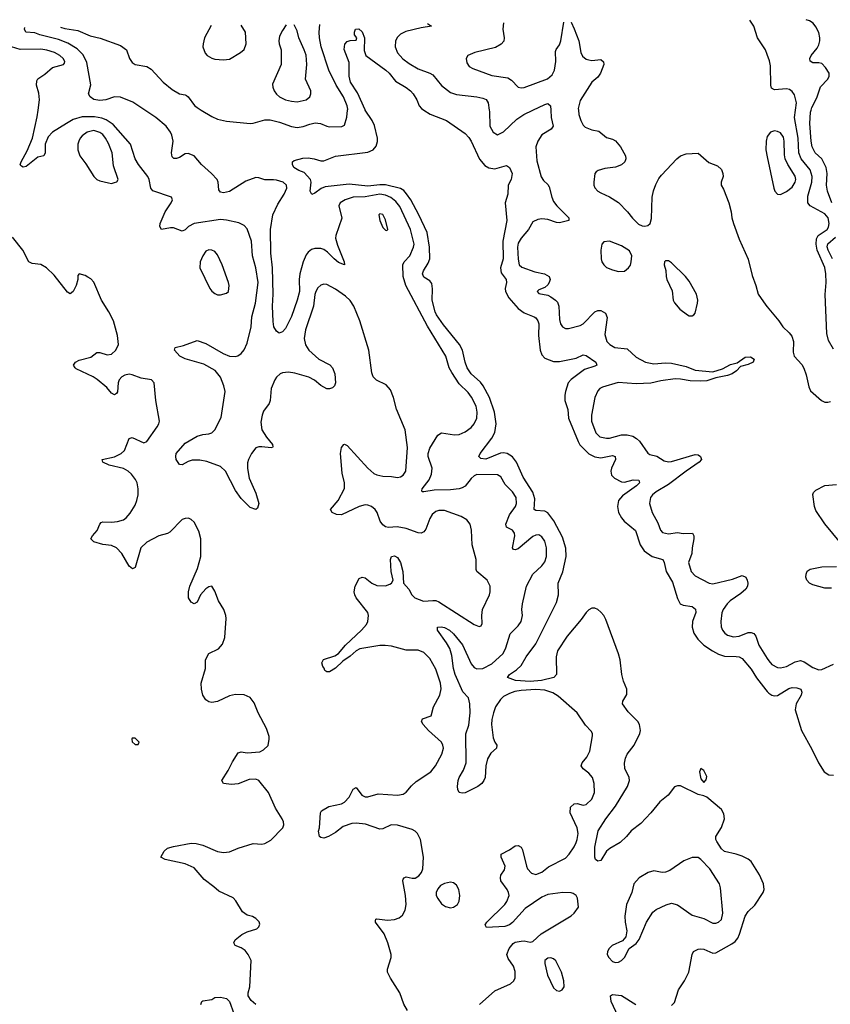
# Model space of a CAD drawing. Header units: inches. Extents: x 1649636 to 1815363, y 506543 to 641975.
# Tile 296 of 656: x 1664926 to 1670428, y 633932 to 640614. Entities that reach past the tile are written whole.
import ezdxf

# ---------------------------------------------------------------- set-up
doc = ezdxf.new("R2010")
doc.units = ezdxf.units.IN
doc.header["$MEASUREMENT"] = 0
for name, color, linetype in [('B6663', 7, 'Continuous'), ('B6664', 7, 'Continuous'), ('B6673', 7, 'Continuous'), ('B6674', 7, 'Continuous')]:
    doc.layers.add(name, color=color, linetype=linetype)

msp = doc.modelspace()

# ---------------------------------------------------------------- linework, layer by layer
at = {"layer": 'B6663', "color": 5}
for points, elevation in [([(1667558.4, 633890), (1667532.7, 633932.7), (1667506, 634010), (1667442, 634110), (1667423.7, 634150), (1667423.7, 634170), (1667446.6, 634250), (1667446.6, 634270), (1667424.2, 634350), (1667399.8, 634410), (1667341.6, 634490), (1667341.6, 634498.4), (1667344, 634510), (1667350, 634511.8), (1667423.7, 634503.7), (1667470, 634506.4), (1667501.8, 634518.2), (1667523.5, 634536.5), (1667542, 634570), (1667548.3, 634610), (1667545.4, 634670), (1667527.3, 634770), (1667530, 634782), (1667535.3, 634790), (1667550, 634797.3), (1667590, 634787.7), (1667610, 634787.7), (1667635.6, 634804.4), (1667652.9, 634827.1), (1667662.9, 634850), (1667668, 634930), (1667647.7, 635050), (1667627.2, 635090), (1667610, 635107.2), (1667590, 635117.7), (1667490, 635148.2), (1667446.8, 635150), (1667390, 635122.4), (1667370, 635119.7), (1667273.4, 635153.4), (1667210, 635161.4), (1667181.5, 635158.5), (1667122.6, 635137.4), (1667070, 635096.9), (1667022.8, 635070), (1666990, 635059.6), (1666970, 635062.7), (1666961.2, 635070), (1666954, 635106), (1666961.2, 635130), (1666967.3, 635230), (1666975.1, 635244.9), (1667025.4, 635274.6), (1667110, 635292.7), (1667130, 635303.8), (1667162.3, 635337.7), (1667190, 635392), (1667210, 635402), (1667247.7, 635350), (1667270, 635339.3), (1667290, 635339.3), (1667358.9, 635361.1), (1667490, 635350.2), (1667530, 635357.8), (1667550, 635371.8), (1667585.4, 635414.6), (1667616.5, 635443.5), (1667717.2, 635510), (1667748.5, 635550), (1667792.4, 635630), (1667802.6, 635670), (1667799.1, 635690), (1667789.7, 635710), (1667699.8, 635790), (1667664.7, 635830), (1667653.3, 635850), (1667659.3, 635870), (1667718, 635890), (1667735.1, 635950), (1667778.7, 636030), (1667787.6, 636072.4), (1667783.1, 636110), (1667750, 636206.6), (1667710, 636279.5), (1667670, 636318.4), (1667630, 636335.1), (1667550, 636335.6), (1667450, 636362.6), (1667407.1, 636367.1), (1667370, 636365.9), (1667235.5, 636344.5), (1667209.4, 636330.6), (1667170, 636295.4), (1667118.7, 636261.3), (1667070, 636214), (1667030, 636188), (1667010, 636188), (1666998, 636198), (1666993.6, 636213.6), (1666984, 636224), (1666978, 636250), (1666989.1, 636270.9), (1667064.4, 636295.6), (1667090, 636313), (1667136.9, 636370), (1667246.2, 636470), (1667279.1, 636510), (1667289.7, 636530), (1667294, 636570), (1667289.6, 636590), (1667210, 636689.6), (1667200.9, 636710), (1667196.8, 636730), (1667203.5, 636770), (1667230, 636821), (1667250, 636831), (1667270, 636824.9), (1667316.3, 636790), (1667350, 636773.7), (1667408.2, 636771.8), (1667438, 636782), (1667449.6, 636790.4), (1667460.9, 636810), (1667447.2, 636870), (1667442, 636950), (1667450, 636970.5), (1667470, 636975.5), (1667490, 636964), (1667510.3, 636930), (1667526.4, 636870), (1667530.5, 636790.5), (1667568.5, 636748.5), (1667588.2, 636710), (1667607.3, 636690), (1667667.9, 636667.9), (1667730, 636672.8), (1667750, 636671.4), (1667770, 636663.5), (1668010, 636508.9), (1668043.7, 636496.3), (1668058.9, 636501.1), (1668065.1, 636514.9), (1668061.8, 636570), (1668068.1, 636610), (1668114.8, 636710), (1668119.8, 636730), (1668119.8, 636770), (1668098.2, 636810), (1668029.3, 636869.3), (1668023.3, 636883.3), (1668025.5, 636950), (1667997.3, 637050), (1667993.8, 637150), (1667983.8, 637190), (1667959.9, 637219.9), (1667921.5, 637241.5), (1667810, 637282.9), (1667770, 637283.5), (1667750, 637276.8), (1667725.4, 637254.6), (1667710, 637229.6), (1667682.9, 637157.1), (1667670, 637138), (1667650, 637129.7), (1667630, 637132.2), (1667550, 637161.1), (1667488.5, 637171.5), (1667430, 637167.6), (1667410, 637171.6), (1667390, 637184.5), (1667373, 637210), (1667352.4, 637270), (1667339.7, 637290), (1667314, 637310), (1667290, 637319.2), (1667270, 637321.5), (1667230, 637310.9), (1667110, 637253.7), (1667075.6, 637255.6), (1667046, 637270), (1667036, 637290), (1667087.6, 637350), (1667130, 637432), (1667131.2, 637470), (1667115.5, 637535.5), (1667103.5, 637670), (1667110, 637711), (1667125.2, 637730), (1667130, 637733), (1667150, 637724.9), (1667290, 637570.3), (1667330, 637534.3), (1667350, 637524.7), (1667390, 637514.9), (1667450, 637512.9), (1667490, 637506.5), (1667510, 637510.4), (1667530, 637523.1), (1667547.8, 637550), (1667558.5, 637710), (1667542.2, 637830), (1667484.7, 637970), (1667464.4, 638050), (1667442.3, 638102.3), (1667414.7, 638134.7), (1667348.3, 638168.3), (1667325.1, 638190), (1667317.1, 638217.1), (1667296.8, 638370), (1667235.6, 638570), (1667193.6, 638670), (1667168.4, 638708.4), (1667137.6, 638737.6), (1667070, 638785.5), (1667010, 638817.2), (1666990, 638819.7), (1666970, 638812.4), (1666950, 638792.8), (1666937.2, 638770), (1666930.2, 638749.8), (1666920.2, 638670), (1666865.7, 638510), (1666857.1, 638450), (1666867, 638407), (1666888.9, 638370), (1666955.8, 638310), (1667031.2, 638271.2), (1667048.5, 638250), (1667064.4, 638210), (1667070.5, 638150), (1667062, 638130), (1667050, 638116), (1667030, 638109.6), (1667010, 638109.6), (1666970, 638131.5), (1666926.6, 638166.6), (1666888.4, 638188.4), (1666794.5, 638214.5), (1666750, 638221.7), (1666710, 638217.3), (1666695.3, 638210), (1666670, 638188.7), (1666657.6, 638170), (1666633.9, 638110), (1666627.2, 638030), (1666618.5, 638010), (1666582, 637958), (1666571, 637930), (1666562.2, 637882.2), (1666570.2, 637830), (1666601.5, 637781.5), (1666643, 637730), (1666644.7, 637715.3), (1666642, 637710), (1666632.4, 637707.6), (1666570, 637715.4), (1666550, 637715.1), (1666530, 637707.8), (1666498.7, 637670), (1666478.7, 637630), (1666473.1, 637606.9), (1666473, 637567), (1666483.2, 637503.2), (1666530, 637401), (1666550.4, 637330), (1666541, 637299), (1666530, 637289), (1666490, 637304), (1666430, 637364), (1666390, 637419.3), (1666322.4, 637550), (1666290, 637580.5), (1666195.8, 637615.8), (1666150, 637625.3), (1666096.2, 637623.8), (1666070, 637615.1), (1666030, 637593.2), (1666010, 637595.3), (1665989.2, 637630), (1665985.2, 637650), (1665989.3, 637670), (1666050, 637739.3), (1666130, 637788.4), (1666170, 637799.5), (1666210, 637802.6), (1666230, 637810.4), (1666251.1, 637830), (1666292.9, 637912.9), (1666319.8, 638090), (1666312.7, 638130), (1666290, 638187.6), (1666253.5, 638233.5), (1666175.9, 638275.9), (1666050, 638312.6), (1666012.3, 638330), (1665977.2, 638370), (1665979, 638381), (1665982, 638390), (1666038, 638402), (1666130, 638437.3), (1666190, 638415.3), (1666307.9, 638347.9), (1666350, 638329.4), (1666390, 638327.8), (1666406.7, 638333.3), (1666430, 638349), (1666450, 638373.7), (1666470, 638419.1), (1666498.1, 638530), (1666502.8, 638597.2), (1666526.4, 638690), (1666544.1, 638830), (1666529, 638930), (1666506.2, 639010), (1666499.2, 639110), (1666470, 639193.6), (1666450, 639216.3), (1666414.5, 639234.5), (1666330, 639253.8), (1666290, 639258.4), (1666110.1, 639229.9), (1666071.8, 639210), (1666050, 639187.1), (1666030, 639178.3), (1665970, 639200.7), (1665950, 639202), (1665889.4, 639190), (1665877.2, 639210), (1665880.3, 639230), (1665913, 639310), (1665954.8, 639370), (1665962.7, 639390), (1665956.3, 639410), (1665830, 639451.2), (1665815.6, 639470), (1665805, 639530), (1665796.4, 639550), (1665733, 639630), (1665709, 639670), (1665678, 639770), (1665561.6, 639901.6), (1665513.4, 639933.4), (1665485, 639945), (1665433.7, 639953.7), (1665350, 639953.7), (1665290, 639935.8), (1665243.5, 639910), (1665150.2, 639850), (1665120.7, 639819.3), (1665098.7, 639770), (1665099.6, 639710), (1665090.6, 639690), (1665050, 639680.4), (1664970, 639617), (1664950, 639612.7), (1664938.6, 639618.6), (1664929.7, 639629.7), (1664936.9, 639650), (1664977.3, 639722.7), (1665013.2, 639810), (1665046, 639954), (1665052.3, 640000)], 560), ([(1668046.6, 633930), (1668150, 634022.3), (1668257, 634070), (1668280.5, 634090), (1668290, 634112), (1668290, 634155.3), (1668278, 634190), (1668242.5, 634242.5), (1668233, 634270), (1668248.5, 634311.5), (1668275.6, 634344.4), (1668290, 634354), (1668330, 634360.5), (1668350, 634362), (1668390, 634354), (1668410, 634357.3), (1668464.5, 634410), (1668668.3, 634531.7), (1668689.4, 634550), (1668718.4, 634590), (1668712.3, 634652.2), (1668702, 634670), (1668683.1, 634683.1), (1668668.3, 634688.3), (1668611.5, 634691.5), (1668510, 634676.5), (1668470, 634658.5), (1668357.8, 634582.2), (1668270, 634487.6), (1668250, 634471.3), (1668219.3, 634460.7), (1668094, 634454), (1668086, 634470), (1668097, 634490), (1668218.3, 634610), (1668232.8, 634630), (1668247.6, 634670), (1668244.5, 634690), (1668234.5, 634710), (1668192.3, 634770), (1668189.2, 634790), (1668192.5, 634807.5), (1668216.5, 634843.5), (1668221.2, 634870), (1668193.2, 634930), (1668194, 634950), (1668250, 634979.1), (1668290, 635007.3), (1668310.4, 635010.4), (1668330, 634997.3), (1668339.9, 634979.9), (1668364.9, 634870), (1668373.4, 634850), (1668400.6, 634820.6), (1668430, 634811.5), (1668470, 634829.3), (1668514.9, 634865.1), (1668630, 634922.4), (1668656.4, 634950), (1668690, 635000.4), (1668703.5, 635030), (1668710.6, 635050), (1668715.6, 635090), (1668709, 635130), (1668661.8, 635230), (1668665.7, 635270), (1668690, 635292), (1668710, 635293.7), (1668750, 635283.8), (1668770, 635288.2), (1668810, 635323), (1668828.2, 635370), (1668825.6, 635430), (1668813.1, 635470), (1668790, 635500.4), (1668751.6, 635530), (1668736.2, 635550), (1668744.2, 635570), (1668774.8, 635610), (1668794.8, 635650), (1668814.5, 635754.5), (1668813.3, 635770), (1668805.3, 635785.3), (1668766.3, 635826.3), (1668710.7, 635910.7), (1668582, 636022), (1668545.4, 636045.4), (1668490, 636062.5), (1668429.1, 636069.1), (1668330, 636061.4), (1668286.4, 636053.6), (1668250, 636041.3), (1668210, 636019.8), (1668190, 636000.4), (1668156.5, 635950), (1668141.3, 635910), (1668130, 635864), (1668128.9, 635830), (1668139.8, 635739.8), (1668150, 635710.4), (1668163.7, 635690), (1668162.4, 635670), (1668124, 635636), (1668102.1, 635597.9), (1668090.7, 635550), (1668084.5, 635470), (1668077.5, 635450), (1668063.1, 635430), (1668036.5, 635410), (1667950, 635367.8), (1667930, 635364.5), (1667910, 635369.3), (1667899, 635390), (1667897.2, 635410), (1667902.9, 635450), (1667909.6, 635470), (1667939.1, 635520.9), (1667955.6, 635570), (1667953.7, 635766.3), (1667973.5, 635826.5), (1667983.2, 635910), (1667981.8, 635970), (1667971.3, 636011.3), (1667933.1, 636053.1), (1667882.1, 636170), (1667870.5, 636210), (1667858.5, 636298.5), (1667845.7, 636345.7), (1667824, 636384), (1667762, 636470), (1667761.2, 636490), (1667786.2, 636493.8), (1667810, 636489.1), (1667842.3, 636470), (1667870, 636445.8), (1667931.5, 636371.5), (1667990, 636243.1), (1668010, 636218.5), (1668030, 636208.4), (1668070, 636210.2), (1668130, 636242.9), (1668207, 636313), (1668225.2, 636350), (1668254.9, 636445.1), (1668310, 636500.3), (1668330.6, 636529.4), (1668338.5, 636570), (1668334.3, 636610), (1668337.7, 636650), (1668365.4, 636770), (1668409.6, 636850), (1668470, 636907.4), (1668490, 636934.9), (1668501.8, 636970), (1668502.4, 637030), (1668490, 637075.6), (1668470, 637104.7), (1668450, 637116.8), (1668430, 637116.1), (1668410, 637105.7), (1668310, 637023.5), (1668290, 637015.6), (1668278.7, 637018.7), (1668270, 637029.2), (1668286.6, 637110), (1668284.1, 637130), (1668270, 637148.5), (1668229.6, 637170), (1668225.1, 637190), (1668250, 637254.4), (1668291.1, 637310), (1668298.3, 637330), (1668295.1, 637370), (1668271.3, 637410), (1668220.2, 637460.2), (1668191.3, 637511.3), (1668170, 637524.4), (1668030, 637527.2), (1668010, 637518), (1667990, 637500.9), (1667950, 637447.1), (1667930, 637435.6), (1667910, 637430.8), (1667850, 637423.2), (1667738.3, 637421.7), (1667668.8, 637408.8), (1667658, 637410), (1667655.3, 637415.3), (1667658.3, 637430), (1667705.2, 637490), (1667721.6, 637530), (1667725.5, 637570), (1667699.1, 637650), (1667699.1, 637670), (1667710, 637704.9), (1667765.1, 637794.9), (1667790, 637808.9), (1667877.1, 637797.1), (1667910, 637797.7), (1667950, 637816), (1667990, 637845.7), (1668009.8, 637870.2), (1668027.8, 637910), (1668031.8, 637950), (1668024.5, 637990), (1667992.9, 638052.9), (1667970, 638083.1), (1667910, 638142.8), (1667858.4, 638218.4), (1667842.1, 638250), (1667817.6, 638330), (1667693.8, 638533.8), (1667546.1, 638810), (1667529.4, 638870), (1667526.6, 638950), (1667536.2, 638970), (1667573.3, 639010), (1667599.2, 639070), (1667603.2, 639090), (1667577.7, 639190), (1667506.4, 639346.4), (1667480.3, 639380.3), (1667446.2, 639406.2), (1667410, 639423), (1667370, 639429.5), (1667271.7, 639411.7), (1667190, 639409.8), (1667134.9, 639390), (1667101.6, 639370), (1667092.2, 639350), (1667113.2, 639266.8), (1667072.9, 639150), (1667070.2, 639130), (1667082.7, 639082.7), (1667127.7, 638970), (1667130.3, 638949.7), (1667090, 638965.4), (1667059.7, 638990), (1667016.2, 639036.2), (1666990, 639054.6), (1666970, 639060.7), (1666930, 639060.3), (1666906.8, 639053.2), (1666884.1, 639035.9), (1666870, 639018.3), (1666850, 638971.1), (1666828.6, 638890), (1666823.6, 638850), (1666824.6, 638770), (1666810.6, 638710), (1666770, 638600.5), (1666730, 638517.6), (1666710, 638495.1), (1666686.6, 638486.6), (1666670, 638499), (1666652, 638530), (1666646.2, 638566.2), (1666641.7, 638670), (1666647.7, 638750), (1666643.1, 638930), (1666629.9, 639030), (1666629.3, 639190), (1666644.1, 639290), (1666678.6, 639361.4), (1666721.7, 639430), (1666738.9, 639470), (1666737.6, 639490), (1666715.1, 639510), (1666670, 639524.2), (1666650, 639527.8), (1666590, 639526), (1666550, 639541.1), (1666530, 639543.7), (1666462.1, 639517.9), (1666350, 639447.6), (1666310, 639438.9), (1666290, 639442.9), (1666278, 639458), (1666273, 639510), (1666266.1, 639530), (1666229.2, 639570), (1666160.4, 639630), (1666110, 639690.5), (1666070, 639706.5), (1666050, 639702.4), (1666010, 639677.4), (1665990, 639671.6), (1665972.1, 639672.1), (1665962, 639682), (1665956.3, 639710), (1665968.4, 639790), (1665959.6, 639830), (1665950.4, 639850), (1665920.8, 639890), (1665850.6, 639950), (1665775, 640000)], 540), ([(1666158.4, 640000), (1666230, 639956.6), (1666270, 639939.1), (1666330, 639925.5), (1666490, 639910.1), (1666510, 639911.7), (1666590, 639933.7), (1666627, 639933), (1666690, 639918.4), (1666770, 639888.6), (1666810, 639881.8), (1666850, 639888.4), (1666894.9, 639905.1), (1666932.7, 639912.7), (1666968.5, 639908.5), (1667010, 639890.2), (1667030, 639886.3), (1667112.1, 639887.9), (1667130, 639898), (1667147.1, 639952.9), (1667152.2, 640000)], 540), ([(1669350, 633923.1), (1669370, 633944.4), (1669397.1, 634030), (1669437.4, 634090), (1669467.1, 634150), (1669489.8, 634270.2), (1669499.6, 634290), (1669530, 634305.7), (1669550, 634308.8), (1669570, 634306), (1669630, 634279.1), (1669650, 634281.8), (1669758.4, 634341.6), (1669781.1, 634358.9), (1669799.2, 634380.8), (1669812.4, 634407.6), (1669850, 634530.4), (1669870, 634560.9), (1669915.9, 634604.1), (1669972.3, 634690), (1669979.7, 634710), (1669974.5, 634750), (1669946.3, 634810), (1669890, 634899.8), (1669870, 634916.8), (1669830, 634936.8), (1669790, 634951.7), (1669710, 634969.7), (1669690, 634986.6), (1669656.6, 635036.6), (1669649.8, 635050), (1669650.6, 635070), (1669690, 635131.7), (1669709.1, 635190), (1669705.1, 635225.1), (1669690, 635253), (1669590, 635338.4), (1669570, 635347.3), (1669530, 635355.6), (1669410, 635414), (1669390, 635415.1), (1669370, 635406.6), (1669326.3, 635350), (1669270, 635305.3), (1669210, 635231.1), (1669141.2, 635158.8), (1669076.9, 635110), (1669045.2, 635070), (1669002.3, 635030), (1668930.7, 634989.3), (1668908.8, 634971.2), (1668870, 634907.3), (1668850, 634903.6), (1668834.9, 634914.9), (1668829.8, 634929.8), (1668830, 634998), (1668852, 635108), (1668903.8, 635190), (1668970, 635275.6), (1669050.9, 635410), (1669064, 635450), (1669063.5, 635470), (1669032.5, 635532.5), (1669030.8, 635569.2), (1669037, 635603), (1669049.7, 635630), (1669096.9, 635690), (1669135.6, 635770), (1669139.6, 635790), (1669133, 635830), (1669121.3, 635850), (1669056.2, 635916.2), (1669017.6, 635970), (1669020.5, 635990), (1669046.9, 636033.1), (1669046.8, 636070), (1669024.8, 636124.8), (1669013.7, 636170), (1669001, 636270), (1668990.7, 636310), (1668903.5, 636543.5), (1668890, 636569.8), (1668870, 636594), (1668850, 636610.9), (1668830, 636619.8), (1668810, 636619.3), (1668790, 636609.8), (1668770, 636590.7), (1668737.7, 636542.3), (1668642.7, 636430), (1668577.3, 636330), (1668568.1, 636290), (1668569.3, 636170.7), (1668550.4, 636150), (1668468.2, 636130), (1668390, 636123.5), (1668292, 636130), (1668237, 636150), (1668249.7, 636170), (1668298, 636202), (1668329, 636231), (1668364.5, 636290), (1668430, 636378.3), (1668570, 636657.6), (1668583.7, 636710), (1668579.8, 636790), (1668613.2, 636866.8), (1668636.1, 636970), (1668633.6, 637026.4), (1668610, 637101.2), (1668551.7, 637211.7), (1668510, 637266.6), (1668490, 637278), (1668430, 637282.5), (1668418.3, 637290), (1668421.5, 637361.5), (1668410, 637407.2), (1668343.4, 637510), (1668297.1, 637610), (1668270, 637647.4), (1668234.8, 637670), (1668210, 637674), (1668188.4, 637671.6), (1668090, 637632), (1668056.2, 637636.2), (1668042.7, 637650), (1668050.8, 637670), (1668130, 637773.7), (1668150, 637811.7), (1668160.4, 637870), (1668147.8, 637950), (1668113.8, 638050), (1668072.2, 638130), (1668053.1, 638153.1), (1667989.9, 638209.9), (1667963.2, 638250), (1667949.1, 638289.1), (1667931.6, 638370), (1667910.9, 638410), (1667803.3, 638543.3), (1667756.1, 638610), (1667746.6, 638630), (1667725.3, 638710), (1667728, 638788), (1667723.1, 638823.1), (1667710, 638842.4), (1667670, 638866.6), (1667660.3, 638890), (1667666.2, 638910), (1667698.7, 638961.3), (1667709.3, 638990.7), (1667706.9, 639070), (1667691.1, 639170), (1667635.9, 639290), (1667581.2, 639390), (1667552.6, 639432.6), (1667533.4, 639453.4), (1667510, 639467.5), (1667410, 639493.3), (1667370, 639493.5), (1667290, 639483.5), (1667163.3, 639496.7), (1667000.1, 639479.9), (1666971.5, 639468.5), (1666930, 639436.2), (1666910, 639427), (1666897.6, 639450), (1666904.2, 639510), (1666899.1, 639530), (1666856, 639576), (1666820.9, 639590), (1666787.8, 639610), (1666777.2, 639630), (1666778, 639650), (1666790, 639658), (1666847.2, 639672.8), (1666884.4, 639675.6), (1666924.7, 639670), (1666970, 639655.6), (1666990, 639656.1), (1667070, 639686.4), (1667290, 639714.9), (1667324.5, 639730), (1667345.1, 639754.9), (1667354.1, 639785.9), (1667354, 639810), (1667335.2, 639895.2), (1667318.6, 639930), (1667271.2, 640000)], 520), ([(1667669.8, 640000), (1667712.8, 639972.8), (1667822.4, 639930), (1667950, 639841.1), (1667974.4, 639814.4), (1667989.4, 639790), (1668046.1, 639666.1), (1668083.4, 639623.4), (1668110, 639609.1), (1668150, 639601.1), (1668230, 639623), (1668250, 639610.8), (1668268.7, 639568.7), (1668260.8, 639530), (1668241.5, 639490), (1668239.5, 639430), (1668222, 639370), (1668231.8, 639250), (1668206.3, 639110), (1668207.2, 638990), (1668189.1, 638929.1), (1668194.8, 638894.8), (1668229.1, 638850), (1668231.3, 638830), (1668220.1, 638790), (1668224.2, 638770), (1668247, 638727), (1668310, 638654.3), (1668350, 638625.1), (1668417.5, 638597.5), (1668429.6, 638589.6), (1668443.9, 638570), (1668448.6, 638548.6), (1668447.4, 638470), (1668459.6, 638370), (1668470, 638338.5), (1668490, 638316.3), (1668550, 638294.3), (1668590, 638293.5), (1668703.1, 638316.9), (1668750, 638338.7), (1668770, 638334.6), (1668836.5, 638290), (1668842.4, 638270), (1668830, 638262.2), (1668759.5, 638240.5), (1668670, 638171.4), (1668649.5, 638150), (1668630.1, 638090), (1668625.5, 638065.5), (1668626.6, 638030), (1668647.4, 637967.4), (1668651.6, 637910), (1668717.1, 637750), (1668728.8, 637728.8), (1668767.8, 637687.8), (1668790, 637668), (1668830, 637646.2), (1668870, 637641), (1668950, 637656.8), (1668967, 637650), (1668969.3, 637630), (1668941.9, 637570), (1668938, 637550), (1668942.4, 637522.4), (1668963.3, 637503.3), (1669010, 637476.6), (1669030, 637474.3), (1669089.9, 637490.1), (1669128.7, 637488.7), (1669132.3, 637470), (1669113.2, 637450), (1669017.5, 637382.5), (1668990, 637351.8), (1668983.1, 637310), (1668990.6, 637270), (1669010, 637232.7), (1669027.9, 637210), (1669106.7, 637146.7), (1669137.7, 637050), (1669165.1, 637010), (1669218.3, 636970), (1669290.3, 636950), (1669300.2, 636930), (1669313.7, 636870), (1669357.1, 636797.1), (1669390, 636686.7), (1669409.3, 636650), (1669430, 636639.8), (1669491.2, 636631.2), (1669513.8, 636613.8), (1669515, 636590), (1669491.6, 636530), (1669489.4, 636490), (1669502.2, 636450), (1669528.4, 636410), (1669569.6, 636369.6), (1669629.1, 636330), (1669670, 636308.8), (1669710, 636295), (1669790, 636292.5), (1669810, 636289.3), (1669830, 636279.2), (1669890, 636206.2), (1669927.1, 636147.1), (1669990, 636065.2), (1670000, 636054.2)], 520), ([(1668113.1, 640000), (1668114.6, 639990), (1668116.4, 639890), (1668139.3, 639850), (1668170, 639832.2), (1668210, 639853.7), (1668301.3, 639938.7), (1668348.6, 639970), (1668409.9, 640000)], 540), ([(1668530.5, 640000), (1668534, 639950), (1668547.9, 639890), (1668534, 639870), (1668470, 639831.8), (1668441.8, 639790), (1668430.2, 639750), (1668435.5, 639655.5), (1668466.4, 639546.4), (1668481.8, 639521.8), (1668510, 639495.8), (1668520.2, 639480.2), (1668537.7, 639410), (1668550, 639380.3), (1668571.1, 639350), (1668652.4, 639270), (1668654, 639250), (1668590, 639235.3), (1668570, 639236.8), (1668510, 639257.7), (1668470, 639262), (1668442, 639258), (1668410, 639242.6), (1668378.6, 639190), (1668329.1, 639130.9), (1668310, 639097.6), (1668305.1, 639070), (1668308.8, 638988.8), (1668317.3, 638950), (1668333.4, 638933.4), (1668421.9, 638901.9), (1668487.7, 638890), (1668520.4, 638870), (1668525.7, 638850), (1668520.3, 638830), (1668510, 638814), (1668490, 638795.6), (1668450, 638780.9), (1668437.3, 638770), (1668450, 638754.8), (1668510, 638743.6), (1668530, 638732.9), (1668563.1, 638710), (1668575.7, 638695.7), (1668586.4, 638670), (1668590, 638578), (1668596.5, 638550), (1668610, 638528.2), (1668630, 638518.4), (1668650, 638517.6), (1668730, 638538.3), (1668750, 638550.3), (1668830, 638631.7), (1668850, 638640.9), (1668870, 638640.3), (1668901.5, 638621.5), (1668913, 638593), (1668897.2, 638477.2), (1668910.3, 638430), (1668930.4, 638410), (1668965.5, 638390), (1669050, 638381), (1669110, 638322.9), (1669172.7, 638290), (1669230, 638278.3), (1669310, 638284.5), (1669350, 638282.2), (1669450, 638260.2), (1669510, 638234.9), (1669630, 638223.7), (1669696.1, 638243.9), (1669750, 638273.4), (1669795.5, 638284.5), (1669850, 638324), (1669886, 638326), (1669910.9, 638310.9), (1669904.7, 638290), (1669870, 638273.2), (1669818.8, 638261.2), (1669790.6, 638230), (1669760.7, 638210), (1669730, 638198.3), (1669650, 638182.7), (1669590, 638162.6), (1669550, 638159.5), (1669477.3, 638162.7), (1669410, 638175.2), (1669375.9, 638175.9), (1669277.2, 638162.8), (1669210, 638146.3), (1669110, 638142.7), (1668988.9, 638151.1), (1668880.7, 638119.3), (1668863, 638110), (1668850, 638095.1), (1668830.3, 638050), (1668806.8, 637930), (1668807.7, 637890), (1668837.3, 637810), (1668863.7, 637783.7), (1668910, 637772.7), (1668930, 637773.5), (1669010, 637795.7), (1669050, 637796.3), (1669086.5, 637786.5), (1669111.9, 637771.9), (1669132.4, 637752.4), (1669190, 637672.4), (1669202.2, 637662.2), (1669250, 637651.3), (1669299.4, 637619.4), (1669330, 637613.9), (1669350, 637615.9), (1669510, 637663.2), (1669530, 637659.7), (1669547, 637650), (1669554.3, 637630), (1669538.9, 637610), (1669450.2, 637550), (1669330, 637458.4), (1669246.3, 637410), (1669221.5, 637390), (1669206.7, 637370), (1669200.3, 637330), (1669217.7, 637270), (1669258.3, 637198.3), (1669275.3, 637150), (1669290, 637133.1), (1669330, 637123.9), (1669390, 637132.8), (1669430, 637127.5), (1669492.4, 637130), (1669501.3, 637110), (1669501.7, 637090), (1669489.4, 637030), (1669487.1, 636990), (1669466.5, 636930), (1669483.6, 636870), (1669510, 636839.6), (1669604.9, 636790), (1669630, 636785.4), (1669764.1, 636815.9), (1669830, 636841.1), (1669853.7, 636830), (1669864.2, 636810), (1669867.6, 636790), (1669866, 636770), (1669853.4, 636750), (1669819.6, 636720.4), (1669747.6, 636670), (1669727.9, 636650), (1669700.3, 636610), (1669691.3, 636588.7), (1669684, 636530), (1669687.4, 636492.6), (1669696.9, 636470), (1669711.6, 636450), (1669730, 636437.5), (1669770, 636425.1), (1669810, 636430.2), (1669870, 636454.4), (1669890, 636455), (1669908.3, 636448.3), (1669922, 636430), (1669941.9, 636370), (1670000, 636277.9)], 540), ([(1668717.8, 640000), (1668721.7, 639970), (1668733.7, 639930), (1668750, 639898), (1668765.1, 639885.1), (1668810, 639867.2), (1668856.1, 639856.1), (1668910, 639814), (1668950, 639803.7), (1668970, 639792.4), (1669003.1, 639750), (1669037.6, 639690), (1669040.4, 639670), (1669032.7, 639650), (1669010, 639627.8), (1668970, 639612.8), (1668897, 639603), (1668852, 639590), (1668838.8, 639581.2), (1668830.8, 639569.2), (1668824, 639510), (1668824, 639490), (1668830, 639472), (1668850.8, 639450), (1668870, 639438), (1668930, 639412), (1668990, 639374), (1669052.4, 639310), (1669085.9, 639265.9), (1669127, 639227), (1669150, 639215.6), (1669170, 639211.7), (1669190, 639216.5), (1669206, 639230), (1669215.1, 639264.9), (1669218, 639410), (1669227.7, 639452.3), (1669244.5, 639495.5), (1669264.5, 639535.5), (1669281.6, 639558.4), (1669385.1, 639670), (1669410, 639690.4), (1669450, 639704), (1669530, 639706.8), (1669604.5, 639644.5), (1669661.4, 639621.4), (1669690, 639596), (1669699.1, 639570), (1669700.7, 639550), (1669686.8, 639510), (1669687.3, 639490), (1669702.8, 639462.8), (1669738.7, 639370), (1669755.3, 639310), (1669758.7, 639270), (1669770.2, 639230.2), (1669810, 639124), (1669869.3, 638989.3), (1669897.8, 638877.8), (1669923.1, 638810), (1669938.7, 638750), (1669990, 638676.3), (1670000, 638664.2)], 560), ([(1669999.9, 639820.1), (1669991.7, 639790), (1669990.3, 639730), (1670000, 639682.7)], 580), ([(1666528.7, 633930), (1666497.5, 633957.5), (1666477.2, 633990), (1666477.2, 634010), (1666489.3, 634050.7), (1666498, 634230), (1666477.2, 634270), (1666455.8, 634295.8), (1666430, 634314), (1666388, 634330), (1666379, 634350), (1666389.3, 634370), (1666434.1, 634405.9), (1666470, 634423.1), (1666536.6, 634443.4), (1666550, 634458), (1666555.5, 634475.5), (1666552.1, 634492.1), (1666530, 634514), (1666506.8, 634526.8), (1666470, 634536.9), (1666438.4, 634558.4), (1666394.3, 634634.3), (1666375.4, 634655.4), (1666278.4, 634698.4), (1666245.1, 634730), (1666179.4, 634779.4), (1666110, 634859), (1666050, 634885.9), (1665913.4, 634913.4), (1665884, 634930), (1665906, 634970), (1665930, 634991), (1665970, 635002.8), (1666090, 635024.9), (1666123.8, 635023.8), (1666170, 635011.8), (1666267.8, 634967.8), (1666310, 634961.2), (1666350, 634966.8), (1666410, 634990.9), (1666510, 635022.4), (1666570, 635018.9), (1666590, 635022), (1666630, 635044.9), (1666711.8, 635130), (1666718.4, 635150), (1666716.2, 635170), (1666707.3, 635190), (1666661.7, 635261.7), (1666614.6, 635370), (1666549.8, 635449.8), (1666530, 635459.1), (1666482.9, 635457.1), (1666410, 635428.5), (1666363.5, 635423.5), (1666310, 635429.6), (1666299.3, 635450), (1666342, 635518), (1666370, 635578), (1666410, 635637.3), (1666430, 635644), (1666470, 635639.1), (1666555.8, 635644.2), (1666581.7, 635658.3), (1666612.2, 635687.8), (1666620.5, 635730), (1666618.9, 635750), (1666602.5, 635802.5), (1666544.5, 635910), (1666516.9, 635976.9), (1666490, 636014), (1666450.8, 636030.8), (1666390, 636034.8), (1666350, 636024.4), (1666270, 635987.6), (1666230, 635980.2), (1666210, 635984.9), (1666190, 635997.9), (1666168.9, 636030), (1666159.9, 636070), (1666158.4, 636110), (1666187.6, 636210), (1666187.3, 636270), (1666210, 636313), (1666275.2, 636344.8), (1666303.3, 636376.7), (1666319.3, 636420.7), (1666328, 636550), (1666326, 636570), (1666311.2, 636610), (1666276.2, 636670), (1666250, 636735.3), (1666230, 636768.7), (1666210, 636763.7), (1666190, 636751.6), (1666154.4, 636710), (1666130, 636661.2), (1666111.3, 636650), (1666090, 636660.9), (1666071.8, 636690), (1666071.1, 636730), (1666080.4, 636770), (1666133.7, 636890), (1666155.4, 636970), (1666156.4, 637090), (1666142.4, 637142.4), (1666110, 637203.7), (1666090, 637222), (1666071.3, 637231.3), (1666050, 637229.6), (1666030, 637220.7), (1665945, 637135), (1665930, 637126.4), (1665870, 637109.8), (1665790, 637068.1), (1665748.4, 637030), (1665710, 636896), (1665692.7, 636887.3), (1665670, 636905.6), (1665620.3, 636990), (1665583.5, 637030), (1665550, 637045), (1665490, 637052), (1665429, 637070), (1665409.6, 637089.6), (1665419.6, 637110), (1665452.1, 637147.9), (1665470, 637190.8), (1665479.1, 637200.9), (1665490, 637206.4), (1665550, 637202.8), (1665590, 637207.2), (1665630, 637220.2), (1665650, 637233.4), (1665676.3, 637263.7), (1665710, 637319.6), (1665722.5, 637350), (1665731.5, 637390), (1665731.1, 637430), (1665724.3, 637470), (1665713.4, 637493.4), (1665686, 637530), (1665661.6, 637550), (1665630, 637567), (1665534.5, 637590), (1665491.8, 637610), (1665486, 637630), (1665570, 637647.6), (1665616, 637670), (1665637.8, 637690), (1665670, 637772.4), (1665690, 637777.6), (1665770, 637742.4), (1665790, 637750.5), (1665860.4, 637850), (1665870.7, 637870), (1665874.2, 637890), (1665850.9, 638030), (1665839.3, 638150), (1665822, 638170), (1665750, 638181.7), (1665690, 638204.5), (1665670, 638207.4), (1665639.7, 638200.3), (1665619.1, 638190), (1665601.3, 638170), (1665595.3, 638150), (1665590, 638088.7), (1665583.4, 638076.6), (1665570, 638067), (1665550, 638079.5), (1665517.7, 638117.7), (1665452.2, 638172.2), (1665425.1, 638190), (1665310, 638244.7), (1665302, 638250), (1665292.3, 638270), (1665305.2, 638290), (1665330, 638302.6), (1665410, 638323.6), (1665450, 638355.3), (1665470, 638356), (1665520.2, 638340.2), (1665550, 638344.2), (1665578.8, 638370), (1665596, 638410), (1665589.8, 638470), (1665562.2, 638570), (1665531.6, 638631.6), (1665481.1, 638710), (1665430, 638832.7), (1665410, 638854.5), (1665390, 638867), (1665370, 638877.2), (1665330, 638888), (1665322, 638878), (1665320.7, 638850), (1665310.4, 638810), (1665290, 638769), (1665270, 638754), (1665250, 638764), (1665160.2, 638880.2), (1665107.8, 638930), (1665070, 638951.9), (1665010, 638958), (1664987.6, 638970), (1664947.6, 639050), (1664878.5, 639138.5)], 580), ([(1666155.3, 633930), (1666162, 633950), (1666170, 633956), (1666230, 633964.7), (1666250, 633978), (1666290, 633981), (1666330, 633970.7), (1666350.6, 633950), (1666378.8, 633870)], 580), ([(1668987.7, 633850), (1668939.7, 633950), (1668935.1, 633990), (1668950, 633998.7), (1669011.6, 633991.6), (1669107.7, 633930)], 520)]:
    msp.add_lwpolyline(points, dxfattribs=dict(at, elevation=elevation))
for points, elevation in [([(1665430, 639862.3), (1665384.4, 639850), (1665350, 639826.3), (1665336, 639810), (1665327.4, 639790), (1665321.7, 639770), (1665320.3, 639730), (1665334, 639690), (1665375.8, 639635.8), (1665430, 639550.5), (1665450, 639528.2), (1665470, 639519.5), (1665530, 639506), (1665550, 639503), (1665570, 639507.7), (1665586, 639514), (1665594.5, 639530), (1665562.7, 639622.7), (1665554.7, 639710), (1665530, 639773.1), (1665509.1, 639810), (1665490, 639833.4), (1665470, 639849.1)], 580), ([(1667370, 639296), (1667364.9, 639290), (1667370, 639252), (1667390, 639202.8), (1667410, 639184.7), (1667418, 639182), (1667426, 639190), (1667410, 639255.3), (1667390, 639292)], 560), ([(1668930, 639111.6), (1668890, 639106), (1668878, 639090), (1668870.4, 639050), (1668872.4, 638990), (1668877.1, 638970), (1668890, 638950.7), (1668910, 638933), (1668950, 638916.4), (1668990, 638904.9), (1669030, 638908), (1669058, 638930), (1669071.2, 638948.8), (1669077, 638970), (1669080.9, 639010), (1669065.6, 639045.6), (1669010, 639078)], 560), ([(1666209.2, 639050.8), (1666190, 639042.4), (1666170.3, 639010), (1666151.6, 638970), (1666148.1, 638930), (1666216.3, 638790), (1666230, 638770.8), (1666250, 638754.8), (1666270, 638746.8), (1666290, 638746.8), (1666330, 638757.3), (1666342.7, 638770), (1666347.6, 638810), (1666343, 638830), (1666300.4, 638950), (1666270, 639018.4), (1666250, 639040.5), (1666230, 639049.7)], 580), ([(1669310, 638978), (1669302, 638970), (1669301, 638950), (1669310.7, 638910.7), (1669314, 638870), (1669319.1, 638850), (1669354.4, 638774.4), (1669362, 638710), (1669370, 638691.3), (1669406, 638650), (1669458, 638610), (1669470, 638604), (1669490, 638602.8), (1669502, 638610), (1669510, 638622), (1669526, 638690), (1669529.3, 638710.7), (1669519.6, 638750), (1669470, 638839.3), (1669444.5, 638870), (1669350, 638962.7), (1669330, 638977.2)], 560), ([(1665710, 635738), (1665690, 635738), (1665686.8, 635730), (1665690, 635714), (1665710, 635694), (1665730, 635694), (1665738, 635710)], 620), ([(1669550, 635531.5), (1669540.4, 635510), (1669546.7, 635473.3), (1669550, 635461), (1669570, 635437.3), (1669585.4, 635454.6), (1669590, 635478), (1669570, 635518.4)], 520), ([(1669490, 634928), (1669433.8, 634906.2), (1669339.3, 634840.7), (1669310, 634827.6), (1669285.6, 634825.6), (1669230, 634837), (1669192.8, 634827.2), (1669131, 634790), (1669094.8, 634750), (1669080.7, 634690), (1669045.3, 634610), (1669034, 634530), (1669034.9, 634490), (1669047.3, 634430), (1669041, 634390), (1669017.5, 634362.5), (1668947.7, 634330), (1668927.3, 634310), (1668914.8, 634290), (1668914, 634270), (1668924, 634250), (1668950, 634223), (1668970, 634215.5), (1668990, 634218), (1669010, 634228), (1669032, 634250), (1669062, 634310), (1669110, 634344.7), (1669130, 634372), (1669180.9, 634490), (1669223.6, 634556.4), (1669245.1, 634574.9), (1669314.2, 634605.8), (1669350, 634617.3), (1669390, 634607.7), (1669490, 634536.5), (1669570, 634513.6), (1669630, 634482.8), (1669650, 634482.2), (1669670, 634489.3), (1669690, 634508.1), (1669699.4, 634550), (1669683.1, 634723.1), (1669676, 634750), (1669611.3, 634851.3), (1669550, 634914.3), (1669530, 634926.9)], 540), ([(1667850, 634761), (1667810, 634752.6), (1667782.6, 634737.4), (1667763.8, 634716.2), (1667754, 634690), (1667754, 634670), (1667763.1, 634650), (1667790, 634614.4), (1667815.2, 634595.2), (1667850, 634586.7), (1667870, 634590.3), (1667897.7, 634610), (1667909, 634631), (1667913.2, 634670), (1667905.8, 634710), (1667890, 634739.7), (1667870, 634756.4)], 560), ([(1668530, 634246), (1668510, 634244), (1668490.8, 634229.2), (1668490.5, 634209.5), (1668508.8, 634130), (1668550, 634042.8), (1668570, 634024.9), (1668590, 634020.7), (1668608.7, 634030), (1668621.2, 634050), (1668619.3, 634090), (1668603.7, 634150), (1668565.8, 634225.8), (1668550, 634239.3)], 540)]:
    msp.add_lwpolyline(points, close=True, dxfattribs=dict(at, elevation=elevation))
at = {"layer": 'B6664', "color": 5}
for points, elevation in [([(1668211, 640593.2), (1668205.6, 640550), (1668214.4, 640490), (1668211.8, 640468.2), (1668193.6, 640446.4), (1668155.7, 640424.3), (1668016, 640390), (1667967.3, 640370), (1667956.3, 640350), (1667959.9, 640319.9), (1667976.4, 640296.4), (1668001.7, 640281.7), (1668130, 640235.5), (1668238.4, 640218.4), (1668263.6, 640203.6), (1668310, 640155.5), (1668330, 640150.4), (1668350, 640154), (1668508.4, 640211.6), (1668541, 640238.9), (1668556.5, 640270), (1668565.3, 640330), (1668563.1, 640396.9), (1668568, 640412), (1668590, 640443), (1668599.8, 640470), (1668619.6, 640597.2)], 560), ([(1668669.5, 640597.7), (1668670, 640597.1), (1668690, 640550.6), (1668720.2, 640470), (1668733.6, 640390), (1668746.6, 640366.6), (1668770, 640346.7), (1668790, 640340.2), (1668810, 640336.5), (1668870, 640343.7), (1668888.7, 640328.7), (1668890.3, 640310), (1668867.7, 640250), (1668850, 640224.2), (1668810, 640189.5), (1668730, 640065.2), (1668716.5, 640010), (1668717.8, 640000)], 560), ([(1670000, 640377), (1669988.2, 640410), (1669934.7, 640490), (1669908.3, 640570), (1669881.2, 640609.8)], 560), ([(1665775, 640000), (1665693.7, 640053.7), (1665610, 640088.7), (1665570.7, 640089.3), (1665510, 640069), (1665470, 640066), (1665430, 640071.3), (1665403.6, 640090), (1665394, 640110), (1665409.4, 640170.6), (1665382.6, 640322.6), (1665356.2, 640376.2), (1665315.9, 640415.9), (1665254, 640454), (1665190, 640479.9), (1665063.7, 640510), (1665030, 640524.4), (1664968.7, 640530), (1664959, 640550), (1664960.6, 640560.8)], 540), ([(1665203.8, 640563.2), (1665233.4, 640553.4), (1665321.1, 640541.1), (1665404.8, 640504.8), (1665472.8, 640487.2), (1665610, 640438.2), (1665650.3, 640410), (1665672.4, 640350), (1665690, 640322.4), (1665711, 640310), (1665790, 640295.2), (1665818.5, 640278.5), (1665900.2, 640190), (1665960.2, 640140.2), (1666010, 640111.3), (1666050, 640104.2), (1666058.8, 640098.8), (1666070, 640090.4), (1666112.4, 640032.4), (1666130, 640017.2), (1666158.4, 640000)], 540), ([(1666226.4, 640573.4), (1666181.6, 640490), (1666170.5, 640450), (1666170.4, 640430), (1666185.7, 640385.7), (1666199.1, 640370), (1666230, 640352), (1666250, 640345.8), (1666310, 640342.3), (1666350, 640346), (1666426, 640390), (1666449.7, 640410.3), (1666462.6, 640450), (1666458.5, 640530), (1666430.5, 640575.4)], 560), ([(1666734.5, 640578.4), (1666710, 640541.2), (1666690, 640502), (1666685.7, 640470), (1666687.4, 640450), (1666700.3, 640410), (1666700.7, 640310), (1666642.8, 640177.2), (1666643.4, 640156.6), (1666653.4, 640130), (1666670, 640108.9), (1666690.4, 640090), (1666730, 640070.2), (1666770, 640060.7), (1666810, 640057.2), (1666870, 640069.2), (1666896.3, 640090), (1666903, 640110), (1666902, 640130), (1666866.6, 640210), (1666875.9, 640310), (1666870, 640372.7), (1666858, 640410), (1666821.1, 640490), (1666810, 640537.2), (1666790, 640579)], 560), ([(1667152.2, 640000), (1667153, 640007), (1667148.2, 640030), (1667123.9, 640090), (1667075, 640170), (1667024.7, 640270), (1666973.1, 640430), (1666961, 640490), (1666958.7, 640530), (1666962.9, 640580.7)], 540), ([(1667271.2, 640000), (1667270, 640001.8), (1667218.2, 640118.2), (1667172, 640190), (1667161.5, 640230), (1667162.2, 640322.2), (1667129.5, 640410.5), (1667133.6, 640446.4), (1667150, 640464.7), (1667170, 640472), (1667210, 640474), (1667215.3, 640490), (1667198, 640510), (1667198, 640530), (1667206, 640550), (1667228.9, 640551.1), (1667250, 640531), (1667266, 640490), (1667265.2, 640405.2), (1667274.8, 640370), (1667411.4, 640270), (1667433.4, 640250), (1667475.8, 640195.8), (1667550, 640153.7), (1667579, 640130), (1667596.9, 640110), (1667621.1, 640070), (1667638, 640030), (1667654, 640010), (1667669.8, 640000)], 520), ([(1667694.2, 640588), (1667720.7, 640570), (1667650, 640558.6), (1667547.6, 640532.4), (1667510, 640514.5), (1667490, 640495.3), (1667476.8, 640470), (1667474.3, 640430), (1667489.6, 640389.6), (1667527.6, 640347.6), (1667570, 640315.6), (1667630, 640279.7), (1667710, 640251.2), (1667730, 640238.5), (1667790, 640166.7), (1667850, 640119.6), (1667890, 640104.9), (1668030, 640089.3), (1668070, 640081.6), (1668092, 640072), (1668105.5, 640050), (1668113.1, 640000)], 540), ([(1665052.3, 640000), (1665061.8, 640070), (1665055.7, 640115.7), (1665040.4, 640170), (1665041.8, 640198.2), (1665050, 640212.7), (1665096.3, 640243.7), (1665150, 640288.4), (1665224, 640310), (1665230, 640318), (1665233, 640330), (1665220.5, 640350), (1665199.7, 640370), (1665162.9, 640390), (1665110, 640406.5), (1665070, 640413.3), (1664930, 640412.3), (1664811.8, 640448.2)], 560), ([(1668409.9, 640000), (1668490, 640039.2), (1668510, 640044.2), (1668528.4, 640030), (1668530.5, 640000)], 540)]:
    msp.add_lwpolyline(points, dxfattribs=dict(at, elevation=elevation))
at = {"layer": 'B6673', "color": 5}
for points, elevation in [([(1670450, 638376.8), (1670416.6, 638436.6), (1670403.9, 638483.9), (1670391.8, 638748.2), (1670398.6, 638830), (1670398.2, 638890), (1670390.8, 638930.8), (1670339.2, 639050), (1670331.3, 639090), (1670333.5, 639126.5), (1670345.2, 639150), (1670407.1, 639190), (1670415.3, 639204.7), (1670420.4, 639230), (1670414.1, 639270), (1670390, 639295.1), (1670291, 639350), (1670276.1, 639370), (1670276, 639416), (1670302.3, 639510), (1670304.6, 639550), (1670290, 639593.6), (1670230, 639669.8), (1670215, 639710), (1670210.3, 639810), (1670185.6, 639950), (1670191.7, 640000)], 560), ([(1670437.1, 639370), (1670409.1, 639450), (1670401.9, 639490), (1670406.3, 639570), (1670399.5, 639610), (1670370, 639668.5), (1670325.8, 639710), (1670305.2, 639750), (1670297.4, 639790), (1670288.6, 639910), (1670294.5, 639985.5), (1670298.4, 640000)], 540), ([(1670000, 639682.7), (1670043.8, 639470), (1670050.7, 639450), (1670068.5, 639428.5), (1670090, 639428), (1670130, 639447.2), (1670170, 639477), (1670189.8, 639510), (1670194, 639530), (1670190, 639551.3), (1670139.2, 639630), (1670120.9, 639670), (1670115.8, 639695.8), (1670115.6, 639790), (1670110, 639816.2), (1670090, 639845.1), (1670070, 639855.8), (1670050, 639858.9), (1670022, 639850), (1669999.9, 639820.1)], 580), ([(1670442.3, 638990), (1670413.3, 639050), (1670407.3, 639072.7), (1670410, 639092.6), (1670462.8, 639137.2)], 540), ([(1670000, 638664.2), (1670077.6, 638570), (1670104.9, 638530), (1670148.5, 638488.5), (1670165.6, 638465.6), (1670176.9, 638430), (1670176.3, 638356.3), (1670182.6, 638330), (1670233.7, 638273.7), (1670248.1, 638248.1), (1670263.7, 638203.7), (1670282, 638122), (1670293.9, 638093.9), (1670368.3, 638028.3), (1670390, 638017.3), (1670410, 638018), (1670430, 638021.6)], 560), ([(1670500.3, 637060.3), (1670390, 637191.5), (1670330, 637282.7), (1670321, 637310), (1670308.3, 637391.7), (1670314, 637406), (1670330, 637420.7), (1670390, 637453), (1670470, 637458.8)], 540), ([(1670434.9, 636754.9), (1670390, 636755.8), (1670310, 636777.4), (1670286.2, 636790), (1670268.9, 636810), (1670262.8, 636830), (1670263.5, 636850), (1670269.9, 636870.1), (1670290, 636883.6), (1670370, 636900.8), (1670470, 636902.8)], 540), ([(1670000, 636277.9), (1670010, 636262), (1670030, 636238.5), (1670070, 636218), (1670090, 636215.5), (1670130, 636223.5), (1670190, 636256.2), (1670224.8, 636264.8), (1670250, 636256.5), (1670310, 636217.3), (1670350, 636202.3), (1670370, 636204), (1670450, 636239.1)], 540), ([(1670000, 636054.2), (1670010, 636043.2), (1670030, 636030.2), (1670050, 636025.6), (1670070, 636027.6), (1670145.8, 636074.2), (1670170, 636081.2), (1670200.5, 636080.5), (1670226.7, 636070), (1670234.4, 636050), (1670230.2, 636030), (1670196.1, 635970), (1670189.6, 635930), (1670233.2, 635790), (1670302.9, 635662.9), (1670347.7, 635570), (1670386.2, 635510), (1670418.8, 635490), (1670450, 635487.6)], 520)]:
    msp.add_lwpolyline(points, dxfattribs=dict(at, elevation=elevation))
at = {"layer": 'B6674', "color": 5}
for points, elevation in [([(1670298.4, 640000), (1670303, 640017), (1670335.8, 640084.1), (1670362.3, 640157.7), (1670411.1, 640210), (1670420.5, 640230), (1670419.7, 640250), (1670396.3, 640290), (1670370, 640315.6), (1670350, 640321.1), (1670310, 640321.6), (1670291.9, 640331.9), (1670289.7, 640350), (1670298.3, 640370), (1670339.1, 640420.9), (1670350, 640442.6), (1670356.1, 640470), (1670357.2, 640490), (1670350, 640526), (1670330, 640566), (1670310.7, 640590), (1670286.2, 640606.2), (1670265, 640613.6)], 540), ([(1670191.7, 640000), (1670197.9, 640050), (1670184.7, 640104.7), (1670170, 640126), (1670150, 640139.1), (1670130, 640144.1), (1670050, 640136.9), (1670028.8, 640148.8), (1670023.9, 640170), (1670021.6, 640301.6), (1670015.1, 640335.1), (1670000, 640377)], 560)]:
    msp.add_lwpolyline(points, dxfattribs=dict(at, elevation=elevation))

doc.saveas('drawing.dxf')
